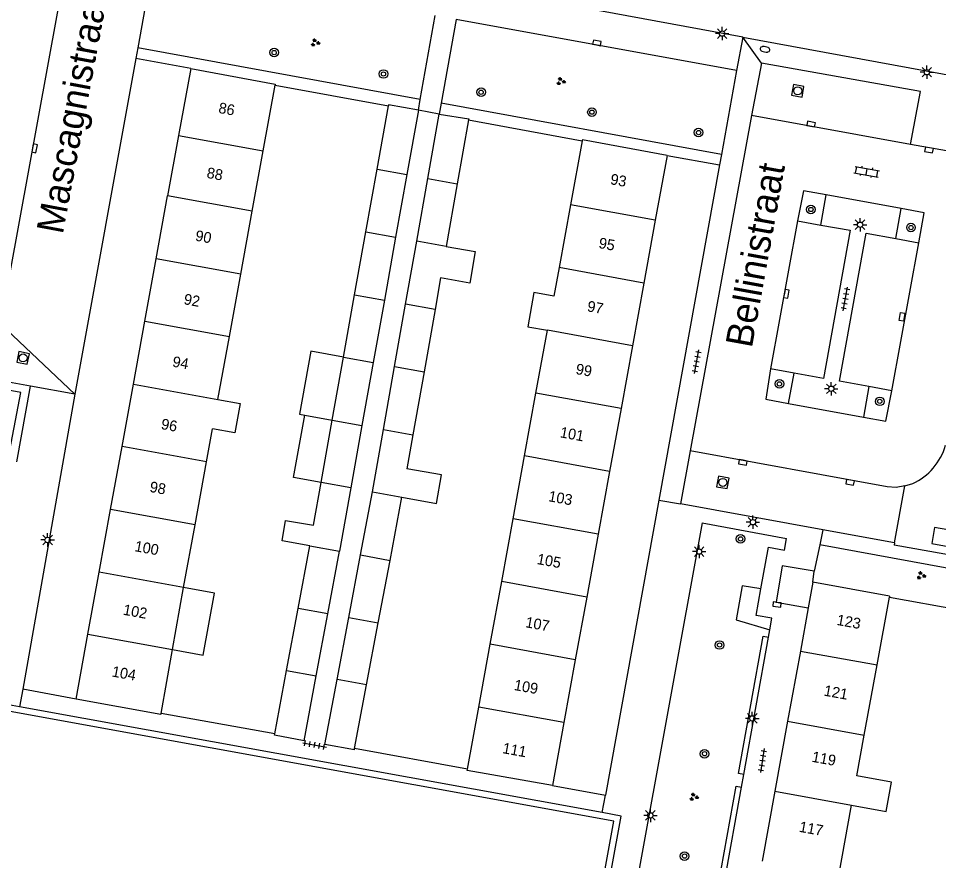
# Model space of a CAD drawing. Extents: x 132999 to 136000, y 398499 to 400501.
# Drawn here: x 133316.5 to 133402.1, y 399671.2 to 399749.5 of the extents above; entities that cross this region are included whole.
import ezdxf

# ---------------------------------------------------------------- set-up
doc = ezdxf.new("R2010")
doc.units = 0
for name, color, linetype in [('gg-afsc-erfafscheiding', 7, 'Continuous'), ('gg-afsc-muur', 7, 'Continuous'), ('gg-anno-huisnummerreeks BGT', 7, 'Continuous'), ('gg-anno-openbare ruimte label', 7, 'Continuous'), ('gg-bbg-bijgebouw', 7, 'Continuous'), ('gg-bbg-gedigitaliseerde bebouwing', 7, 'Continuous'), ('gg-bbg-gedigitaliseerde bijgebouw', 7, 'Continuous'), ('gg-bbg-hoofdgebouw', 7, 'Continuous'), ('gg-bbg-luifel en loopbrug', 7, 'Continuous'), ('gg-bbg-tussenscheiding', 7, 'Continuous'), ('gg-knt-verharding', 7, 'Continuous'), ('gg-knt-verharding nz', 7, 'Continuous'), ('gt-grn-groengrens', 7, 'Continuous'), ('gt-grn-weggrens', 7, 'Continuous'), ('gt-symb-boom', 7, 'Continuous'), ('gt-symb-brandkraan', 7, 'Continuous'), ('gt-symb-groenvak', 7, 'Continuous'), ('gt-symb-klinker verharding', 7, 'Continuous'), ('gt-symb-kolk', 7, 'Continuous'), ('gt-symb-kolk center center', 7, 'Continuous'), ('gt-symb-lichtmast', 7, 'Continuous'), ('gt-symb-rioolschacht', 7, 'Continuous'), ('gt-symb-tegel verharding', 7, 'Continuous')]:
    doc.layers.add(name, color=color, linetype=linetype)

# ---------------------------------------------------------------- blocks, each defined once
blk = doc.blocks.new('gt0-BOOM')
at = {"layer": 'gt-symb-boom'}
for radius in [0.4, 0.2]:
    blk.add_circle((0, 0), radius, dxfattribs=at)
blk = doc.blocks.new('gt0-GRVAK')
at = {"layer": 'gt-symb-groenvak'}
for p, q in [((-0.11, 0.189), (-0.228, 0.24)), ((-0.182, 0.153), (0.088, 0.153)), ((-0.091, 0.211), (-0.156, 0.322)), ((-0.047, 0.214), (-0.047, 0.393)), ((-0.004, 0.211), (0.061, 0.322)), ((0.015, 0.189), (0.133, 0.24)), ((0.262, -0.052), (0.197, 0.059)), ((0.305, -0.049), (0.305, 0.13)), ((0.349, -0.052), (0.414, 0.059)), ((-0.245, -0.228), (-0.363, -0.177)), ((-0.318, -0.264), (-0.047, -0.264)), ((-0.226, -0.206), (-0.291, -0.095)), ((-0.183, -0.203), (-0.183, -0.024)), ((-0.139, -0.206), (-0.074, -0.095)), ((-0.12, -0.228), (-0.002, -0.177)), ((0.243, -0.074), (0.125, -0.023)), ((0.17, -0.11), (0.441, -0.11)), ((0.368, -0.074), (0.486, -0.023))]:
    blk.add_line(p, q, dxfattribs=at)
blk = doc.blocks.new('gt0-RS')
at = {"layer": 'gt-symb-rioolschacht'}
blk.add_lwpolyline([(-0.5, -0.5), (0.5, -0.5), (0.5, 0.5), (-0.5, 0.5)], close=True, dxfattribs=at)
blk.add_circle((0, 0), 0.375, dxfattribs=at)
blk = doc.blocks.new('gt0-KOLK')
at = {"layer": 'gt-symb-kolk'}
blk.add_lwpolyline([(0, 0), (0.375, 0), (0.375, 0.4), (-0.375, 0.4), (-0.375, 0), (0, 0)], dxfattribs=at)
blk = doc.blocks.new('gt0-LMAST')
at = {"layer": 'gt-symb-lichtmast'}
for p, q in [((-0.182, 0.173), (-0.447, 0.438)), ((-0.005, 0.246), (-0.005, 0.621)), ((0.172, 0.173), (0.437, 0.438)), ((-0.255, -0.004), (-0.63, -0.004)), ((-0.182, -0.181), (-0.447, -0.446)), ((-0.005, -0.254), (-0.005, -0.629)), ((0.437, -0.446), (0.172, -0.181)), ((0.245, -0.004), (0.62, -0.004))]:
    blk.add_line(p, q, dxfattribs=at)
blk.add_circle((-0.005, -0.004), 0.25, dxfattribs=at)
blk = doc.blocks.new('gt0-TEG1')
at = {"layer": 'gt-symb-tegel verharding'}
for p, q in [((-1.125, 0), (1.125, 0)), ((-0.9, -0.25), (-0.9, 0.25)), ((-0.45, -0.25), (-0.45, 0.25)), ((0, -0.25), (0, 0.25)), ((0.45, -0.25), (0.45, 0.25)), ((0.9, -0.25), (0.9, 0.25))]:
    blk.add_line(p, q, dxfattribs=at)
blk = doc.blocks.new('gt0-KOLKCC')
at = {"layer": 'gt-symb-kolk center center'}
blk.add_lwpolyline([(-0.375, 0.2), (0.375, 0.2), (0.375, -0.2), (-0.375, -0.2)], close=True, dxfattribs=at)
blk = doc.blocks.new('gt0-KL1')
at = {"layer": 'gt-symb-klinker verharding'}
for p, q in [((-1.15, 0.3), (1.15, 0.3)), ((-1, -0.3), (-1, 0.3)), ((-0.5, 0.3), (-0.5, 0.45)), ((0, -0.3), (0, 0.3)), ((0.5, 0.3), (0.5, 0.45)), ((1, -0.3), (1, 0.3)), ((-1.15, -0.3), (1.15, -0.3)), ((-0.5, -0.45), (-0.5, -0.3)), ((0.5, -0.45), (0.5, -0.3))]:
    blk.add_line(p, q, dxfattribs=at)
blk = doc.blocks.new('gt0-BR')
at = {"layer": 'gt-symb-brandkraan'}
for centre, radius, start, end in [((-0.244, 0), 0.206, 107.56694, 252.43307), ((0.599, -2.664), 3, 106.89205, 107.56694), ((0, -0.691), 0.938, 73.10799, 106.89205), ((-0.599, -2.664), 3, 72.43309, 73.10799), ((0.244, 0), 0.206, 287.56695, 72.43309), ((0.599, 2.664), 3, 252.43307, 253.10797), ((0, 0.691), 0.938, 253.10797, 286.89206), ((-0.599, 2.664), 3, 286.89206, 287.56695)]:
    blk.add_arc(centre, radius, start, end, dxfattribs=at)

msp = doc.modelspace()

# ---------------------------------------------------------------- linework, layer by layer
at = {"layer": 'gg-afsc-erfafscheiding'}
for p, q in [((133332.54, 399744.88), (133327.435, 399745.806)), ((133376.86, 399736.79), (133381.73, 399735.904))]:
    msp.add_line(p, q, dxfattribs=at)
at = {"layer": 'gg-afsc-muur'}
for p, q in [((133340.391, 399743.321), (133350.931, 399741.391)), ((133358.392, 399740.1), (133368.961, 399738.131)), ((133397.532, 399695.681), (133405.83, 399694.193)), ((133340.359, 399682.957), (133329.789, 399684.866)), ((133358.288, 399679.674), (133347.785, 399681.586))]:
    msp.add_line(p, q, dxfattribs=at)
at = {"layer": 'gg-bbg-bijgebouw'}
for p, q in [((133355.65, 399740.62), (133358.41, 399740.2)), ((133358.41, 399740.2), (133358.392, 399740.1)), ((133347.765, 399681.476), (133345.016, 399681.987)), ((133347.765, 399681.476), (133347.785, 399681.586))]:
    msp.add_line(p, q, dxfattribs=at)
for points in [[(133353.72, 399741), (133350.95, 399741.49), (133350.931, 399741.391)], [(133343.082, 399682.327), (133340.337, 399682.839), (133340.359, 399682.957)]]:
    msp.add_lwpolyline(points, dxfattribs=at)
at = {"layer": 'gg-bbg-gedigitaliseerde bebouwing'}
for p, q in [((133339.281, 399737.226), (133340.391, 399743.321)), ((133368.961, 399738.131), (133367.88, 399732.194)), ((133338.255, 399731.593), (133339.281, 399737.226)), ((133367.88, 399732.194), (133366.817, 399726.351)), ((133337.189, 399725.74), (133338.255, 399731.593)), ((133366.817, 399726.351), (133366.331, 399723.683)), ((133336.133, 399719.936), (133337.189, 399725.74)), ((133364.658, 399714.671), (133365.722, 399720.514)), ((133335.068, 399714.083), (133336.133, 399719.936)), ((133363.595, 399708.828), (133364.658, 399714.671)), ((133334.011, 399708.279), (133334.567, 399711.331)), ((133332.944, 399702.418), (133334.011, 399708.279)), ((133362.531, 399702.985), (133363.595, 399708.828)), ((133331.879, 399696.574), (133332.944, 399702.418)), ((133361.467, 399697.142), (133362.531, 399702.985)), ((133360.404, 399691.299), (133361.467, 399697.142)), ((133330.83, 399690.81), (133331.879, 399696.574)), ((133396.386, 399689.377), (133397.532, 399695.681)), ((133359.34, 399685.456), (133360.404, 399691.299)), ((133329.789, 399684.866), (133330.83, 399690.81)), ((133395.201, 399682.855), (133396.386, 399689.377)), ((133358.288, 399679.674), (133359.34, 399685.456)), ((133394.51, 399679.053), (133395.201, 399682.855)), ((133392.827, 399669.791), (133394.016, 399676.334))]:
    msp.add_line(p, q, dxfattribs=at)
for points in [[(133366.331, 399723.683), (133364.45, 399724.016), (133363.888, 399720.838), (133365.722, 399720.514)], [(133335.068, 399714.083), (133337.144, 399713.716), (133336.656, 399710.961), (133334.567, 399711.331)], [(133394.016, 399676.334), (133397.238, 399675.747), (133397.733, 399678.466), (133394.51, 399679.053)]]:
    msp.add_lwpolyline(points, dxfattribs=at)
at = {"layer": 'gg-bbg-gedigitaliseerde bijgebouw'}
for p, q in [((133349.878, 399735.503), (133350.931, 399741.391)), ((133353.72, 399741), (133352.646, 399734.996)), ((133354.594, 399734.639), (133355.65, 399740.62)), ((133358.392, 399740.1), (133357.338, 399734.136)), ((133348.834, 399729.668), (133349.878, 399735.503)), ((133352.646, 399734.996), (133351.603, 399729.164)), ((133353.564, 399728.807), (133354.594, 399734.639)), ((133357.338, 399734.136), (133356.308, 399728.308)), ((133347.787, 399723.813), (133348.834, 399729.668)), ((133351.603, 399729.164), (133350.556, 399723.31)), ((133352.53, 399722.951), (133353.564, 399728.807)), ((133355.79, 399725.38), (133355.272, 399722.452)), ((133346.749, 399718.007), (133347.787, 399723.813)), ((133350.556, 399723.31), (133349.517, 399717.504)), ((133351.504, 399717.143), (133352.53, 399722.951)), ((133355.272, 399722.452), (133354.246, 399716.645)), ((133345.702, 399712.152), (133346.749, 399718.007)), ((133349.517, 399717.504), (133348.47, 399711.649)), ((133350.47, 399711.286), (133351.504, 399717.143)), ((133354.246, 399716.645), (133353.211, 399710.788)), ((133344.663, 399706.346), (133345.702, 399712.152)), ((133348.47, 399711.649), (133347.432, 399705.844)), ((133349.444, 399705.479), (133350.47, 399711.286)), ((133353.211, 399710.788), (133352.652, 399707.63)), ((133343.952, 399702.366), (133344.663, 399706.346)), ((133347.432, 399705.844), (133346.38, 399699.966)), ((133348.337, 399699.609), (133349.444, 399705.479)), ((133351.08, 399699.108), (133352.184, 399704.982)), ((133342.53, 399694.643), (133343.613, 399700.471)), ((133345.291, 399694.142), (133346.38, 399699.966)), ((133347.241, 399693.79), (133348.337, 399699.609)), ((133349.986, 399693.292), (133351.08, 399699.108)), ((133341.458, 399688.873), (133342.53, 399694.643)), ((133344.212, 399688.371), (133345.291, 399694.142)), ((133346.153, 399688.017), (133347.241, 399693.79)), ((133348.901, 399687.517), (133349.986, 399693.292)), ((133340.359, 399682.957), (133341.458, 399688.873)), ((133343.082, 399682.327), (133344.212, 399688.371)), ((133345.016, 399681.987), (133346.153, 399688.017)), ((133347.785, 399681.586), (133348.901, 399687.517))]:
    msp.add_line(p, q, dxfattribs=at)
for points in [[(133356.308, 399728.308), (133359.009, 399727.83), (133358.491, 399724.902), (133355.79, 399725.38)], [(133352.184, 399704.982), (133355.416, 399704.41), (133355.884, 399707.058), (133352.652, 399707.63)], [(133343.613, 399700.471), (133341.036, 399700.927), (133341.371, 399702.823), (133343.952, 399702.366)]]:
    msp.add_lwpolyline(points, dxfattribs=at)
at = {"layer": 'gg-bbg-hoofdgebouw'}
for p, q in [((133332.54, 399744.88), (133331.408, 399738.645)), ((133332.54, 399744.88), (133340.41, 399743.42)), ((133340.41, 399743.42), (133340.391, 399743.321)), ((133331.408, 399738.645), (133330.387, 399733.024)), ((133368.98, 399738.23), (133368.961, 399738.131)), ((133376.86, 399736.79), (133368.98, 399738.23)), ((133376.86, 399736.79), (133375.761, 399730.752)), ((133329.324, 399727.17), (133330.387, 399733.024)), ((133375.761, 399730.752), (133374.697, 399724.909)), ((133328.27, 399721.365), (133329.324, 399727.17)), ((133374.697, 399724.909), (133373.634, 399719.066)), ((133327.207, 399715.51), (133328.27, 399721.365)), ((133373.634, 399719.066), (133372.57, 399713.223)), ((133326.153, 399709.705), (133327.207, 399715.51)), ((133372.57, 399713.223), (133371.507, 399707.38)), ((133325.089, 399703.851), (133326.153, 399709.705)), ((133371.507, 399707.38), (133370.443, 399701.537)), ((133324.026, 399697.997), (133325.089, 399703.851)), ((133370.443, 399701.537), (133369.38, 399695.694)), ((133322.981, 399692.241), (133324.026, 399697.997)), ((133390.42, 399697.09), (133389.985, 399694.69)), ((133397.55, 399695.78), (133390.42, 399697.09)), ((133369.38, 399695.694), (133368.316, 399689.851)), ((133397.55, 399695.78), (133397.532, 399695.681)), ((133389.985, 399694.69), (133389.253, 399690.656)), ((133321.884, 399686.187), (133322.981, 399692.241)), ((133389.253, 399690.656), (133388.071, 399684.141)), ((133368.316, 399689.851), (133367.253, 399684.008)), ((133367.253, 399684.008), (133366.19, 399678.17)), ((133388.071, 399684.141), (133386.89, 399677.627)), ((133386.89, 399677.627), (133385.707, 399671.108))]:
    msp.add_line(p, q, dxfattribs=at)
for points in [[(133329.789, 399684.866), (133329.772, 399684.768), (133321.884, 399686.187)], [(133366.19, 399678.17), (133358.268, 399679.564), (133358.288, 399679.674)]]:
    msp.add_lwpolyline(points, dxfattribs=at)
at = {"layer": 'gg-bbg-luifel en loopbrug'}
msp.add_line((133343.155, 399712.623), (133345.702, 399712.152), dxfattribs=at)
for points in [[(133346.749, 399718.007), (133343.706, 399718.559), (133342.645, 399712.717), (133343.155, 399712.623)], [(133344.663, 399706.346), (133342.1, 399706.811), (133343.155, 399712.623)], [(133330.83, 399690.81), (133333.706, 399690.288), (133334.753, 399696.052), (133331.879, 399696.574)]]:
    msp.add_lwpolyline(points, dxfattribs=at)
at = {"layer": 'gg-bbg-tussenscheiding'}
for p, q in [((133331.408, 399738.645), (133339.281, 399737.226)), ((133349.878, 399735.503), (133352.646, 399734.996)), ((133354.594, 399734.639), (133357.338, 399734.136)), ((133338.255, 399731.593), (133330.387, 399733.024)), ((133375.761, 399730.752), (133367.88, 399732.194)), ((133348.834, 399729.668), (133351.603, 399729.164)), ((133356.308, 399728.308), (133353.564, 399728.807)), ((133337.189, 399725.74), (133329.324, 399727.17)), ((133374.697, 399724.909), (133366.817, 399726.351)), ((133347.787, 399723.813), (133350.556, 399723.31)), ((133355.272, 399722.452), (133352.53, 399722.951)), ((133328.27, 399721.365), (133336.133, 399719.936)), ((133373.634, 399719.066), (133365.722, 399720.514)), ((133346.749, 399718.007), (133349.517, 399717.504)), ((133351.504, 399717.143), (133354.246, 399716.645)), ((133327.207, 399715.51), (133335.068, 399714.083)), ((133372.57, 399713.223), (133364.658, 399714.671)), ((133345.702, 399712.152), (133348.47, 399711.649)), ((133350.47, 399711.286), (133353.211, 399710.788)), ((133334.011, 399708.279), (133326.153, 399709.705)), ((133371.507, 399707.38), (133363.595, 399708.828)), ((133347.432, 399705.844), (133344.663, 399706.346)), ((133349.444, 399705.479), (133352.184, 399704.982)), ((133332.944, 399702.418), (133325.089, 399703.851)), ((133370.443, 399701.537), (133362.531, 399702.985)), ((133343.613, 399700.471), (133346.38, 399699.966)), ((133348.337, 399699.609), (133351.08, 399699.108)), ((133331.879, 399696.574), (133324.026, 399697.997)), ((133369.38, 399695.694), (133361.467, 399697.142)), ((133345.291, 399694.142), (133342.53, 399694.643)), ((133347.241, 399693.79), (133349.986, 399693.292)), ((133322.981, 399692.241), (133330.83, 399690.81)), ((133368.316, 399689.851), (133360.404, 399691.299)), ((133389.253, 399690.656), (133396.386, 399689.377)), ((133341.458, 399688.873), (133344.212, 399688.371)), ((133348.901, 399687.517), (133346.153, 399688.017)), ((133367.253, 399684.008), (133359.34, 399685.456)), ((133388.071, 399684.141), (133395.201, 399682.855)), ((133386.89, 399677.627), (133394.016, 399676.334))]:
    msp.add_line(p, q, dxfattribs=at)
at = {"layer": 'gg-knt-verharding'}
for p, q in [((133329.028, 399754.569), (133327.615, 399746.796)), ((133383.894, 399747.803), (133363.562, 399751.546)), ((133353.898, 399741.998), (133355.292, 399749.79)), ((133383.894, 399747.803), (133404.008, 399744.1)), ((133327.615, 399746.796), (133327.435, 399745.806)), ((133327.435, 399745.806), (133321.754, 399714.557)), ((133385.639, 399745.364), (133384.706, 399740.502)), ((133383.32, 399744.69), (133381.908, 399736.885)), ((133353.72, 399741), (133353.898, 399741.998)), ((133355.833, 399741.645), (133355.65, 399740.62)), ((133384.706, 399740.502), (133379.007, 399709.299)), ((133404.219, 399736.96), (133399.495, 399737.809)), ((133381.908, 399736.885), (133381.73, 399735.904)), ((133381.73, 399735.904), (133376.087, 399704.722)), ((133391.168, 399730.309), (133391.66, 399733.107)), ((133398.648, 399731.836), (133391.66, 399733.107)), ((133398.138, 399729.059), (133398.648, 399731.836)), ((133388.987, 399730.692), (133391.168, 399730.309)), ((133398.138, 399729.059), (133400.288, 399728.665)), ((133317.619, 399715.321), (133309.207, 399716.875)), ((133388.678, 399716.536), (133386.489, 399716.942)), ((133388.142, 399713.71), (133388.678, 399716.536)), ((133316.369, 399708.288), (133317.619, 399715.321)), ((133321.754, 399714.557), (133317.619, 399715.321)), ((133395.634, 399715.281), (133395.12, 399712.438)), ((133397.78, 399714.888), (133395.634, 399715.281)), ((133321.754, 399714.557), (133316.911, 399687.118)), ((133388.142, 399713.71), (133395.12, 399712.438)), ((133379.007, 399709.299), (133378.103, 399704.358)), ((133398.015, 399700.741), (133398.984, 399706.031)), ((133398.984, 399706.031), (133399.705, 399706.245)), ((133376.087, 399704.722), (133371.119, 399677.273)), ((133391.33, 399701.955), (133378.103, 399704.358)), ((133380.106, 399702.593), (133372.34, 399659.79)), ((133380.106, 399702.593), (133387.954, 399701.134)), ((133398.015, 399700.741), (133391.33, 399701.955)), ((133391.052, 399700.555), (133390.55, 399698.1)), ((133398.015, 399700.741), (133397.978, 399700.527)), ((133412.673, 399697.905), (133397.978, 399700.527)), ((133383.989, 399679.175), (133386.291, 399691.959)), ((133386.291, 399691.959), (133386.415, 399692.646)), ((133321.884, 399686.187), (133316.911, 399687.118)), ((133370.823, 399675.633), (133316.613, 399685.486)), ((133383.776, 399677.994), (133383.989, 399679.175)), ((133366.19, 399678.17), (133371.119, 399677.273)), ((133381.544, 399665.594), (133383.776, 399677.994))]:
    msp.add_line(p, q, dxfattribs=at)
for points in [[(133383.32, 399744.69), (133357.227, 399749.438), (133355.833, 399741.645)], [(133399.495, 399737.809), (133400.419, 399742.747), (133385.639, 399745.364)], [(133391.66, 399733.107), (133389.541, 399733.492), (133388.987, 399730.692)], [(133400.288, 399728.665), (133400.761, 399731.452), (133398.648, 399731.836)], [(133391.168, 399730.309), (133393.901, 399729.828), (133391.404, 399716.031), (133388.678, 399716.536)], [(133395.634, 399715.281), (133392.886, 399715.784), (133395.38, 399729.564), (133398.138, 399729.059)], [(133386.489, 399716.942), (133386.033, 399714.095), (133388.142, 399713.71)], [(133395.12, 399712.438), (133397.193, 399712.06), (133397.78, 399714.888)], [(133406.231, 399699.821), (133406.496, 399701.316), (133401.741, 399702.165), (133401.476, 399700.67), (133406.231, 399699.821)], [(133385.591, 399696.466), (133386.29, 399700.34), (133387.77, 399700.07), (133387.954, 399701.134)], [(133405.83, 399694.193), (133406.461, 399697.716), (133391.052, 399700.555)], [(133390.55, 399698.1), (133387.57, 399698.61), (133387, 399695.22), (133389.985, 399694.69)], [(133386.415, 399692.646), (133386.61, 399693.73), (133385.14, 399693.97), (133385.591, 399696.466)], [(133316.613, 399685.486), (133315.253, 399685.733), (133315.21, 399685.491)], [(133369.828, 399660.169), (133372.593, 399675.311), (133370.823, 399675.633)]]:
    msp.add_lwpolyline(points, dxfattribs=at)
msp.add_arc((133397.275, 399711.428), 5.724, 295.12158, 343.59384, dxfattribs=at)
at = {"layer": 'gg-knt-verharding nz'}
for p, q in [((133399.495, 399737.809), (133384.706, 399740.502)), ((133388.987, 399730.692), (133386.489, 399716.942)), ((133397.78, 399714.888), (133400.288, 399728.665))]:
    msp.add_line(p, q, dxfattribs=at)
for points in [[(133315.97, 399755.584), (133320.937, 399754.653), (133314.846, 399721.12)], [(133398.984, 399706.031), (133398.167, 399705.893), (133397.341, 399705.946), (133379.007, 399709.299)]]:
    msp.add_lwpolyline(points, dxfattribs=at)
at = {"layer": 'gt-grn-groengrens'}
for p, q in [((133353.898, 399741.998), (133327.615, 399746.796)), ((133381.908, 399736.885), (133355.833, 399741.645)), ((133390.42, 399697.09), (133390.55, 399698.1))]:
    msp.add_line(p, q, dxfattribs=at)
for points in [[(133315.46, 399708.047), (133316.742, 399714.72), (133309.837, 399715.996), (133309.518, 399713.796)], [(133385.591, 399696.466), (133383.856, 399696.735), (133383.281, 399693.585), (133386.415, 399692.646)], [(133383.989, 399679.175), (133383.506, 399679.262), (133385.808, 399692.046), (133386.291, 399691.959)], [(133369.346, 399660.867), (133371.895, 399674.828), (133315.738, 399685.035), (133313.251, 399671.127)], [(133381.544, 399665.594), (133381.06, 399665.681), (133383.293, 399678.081), (133383.776, 399677.994)]]:
    msp.add_lwpolyline(points, dxfattribs=at)
at = {"layer": 'gt-grn-weggrens'}
for p, q in [((133383.894, 399747.803), (133383.32, 399744.69)), ((133385.639, 399745.364), (133383.894, 399747.803)), ((133355.65, 399740.62), (133353.72, 399741)), ((133314.846, 399721.12), (133321.754, 399714.557)), ((133376.087, 399704.722), (133378.103, 399704.358)), ((133391.33, 399701.955), (133391.052, 399700.555)), ((133316.911, 399687.118), (133316.613, 399685.486)), ((133370.823, 399675.633), (133371.119, 399677.273))]:
    msp.add_line(p, q, dxfattribs=at)

# ---------------------------------------------------------------- block references
at = {"layer": 'gt-symb-boom'}
for p in [(133340.302, 399746.356), (133350.473, 399744.361), (133359.549, 399742.659), (133369.867, 399740.811), (133379.788, 399738.913), (133390.231, 399731.754), (133399.547, 399730.069), (133387.304, 399715.529), (133396.638, 399713.902), (133383.688, 399701.1), (133381.74, 399691.23), (133380.337, 399681.113), (133378.482, 399671.588)]:
    msp.add_blockref('gt0-BOOM', p, dxfattribs=at)
at = {"layer": 'gt-symb-brandkraan', "rotation": -9.460995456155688}
msp.add_blockref('gt0-BR', (133385.969, 399746.656), dxfattribs=at)
at = {"layer": 'gt-symb-groenvak'}
for p in [(133344.112, 399747.274), (133366.965, 399743.672), (133400.482, 399697.695), (133379.337, 399677.089)]:
    msp.add_blockref('gt0-GRVAK', p, dxfattribs=at)
at = {"layer": 'gt-symb-klinker verharding', "rotation": -10.30997039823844}
msp.add_blockref('gt0-KL1', (133395.428, 399735.264), dxfattribs=at)
at = {"layer": 'gt-symb-kolk'}
for p, rotation in [((133370.299, 399747.06), -10.140793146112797), ((133390.212, 399739.501), -10.30997039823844), ((133317.815, 399737.48), -100.30997039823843), ((133401.258, 399737.49), 169.63367739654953), ((133387.764, 399723.937), -100.25359801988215), ((133383.94, 399708.416), 169.5669752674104), ((133393.914, 399706.567), 169.74640197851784), ((133387.111, 399695.194), 172.98875025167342)]:
    msp.add_blockref('gt0-KOLK', p, dxfattribs=dict(at, rotation=rotation))
at = {"layer": 'gt-symb-kolk center center', "rotation": 80.20785375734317}
msp.add_blockref('gt0-KOLKCC', (133398.714, 399721.758), dxfattribs=at)
at = {"layer": 'gt-symb-lichtmast'}
for p in [(133381.978, 399748.123), (133401.026, 399744.533), (133394.814, 399730.339), (133392.134, 399715.077), (133384.844, 399702.662), (133319.235, 399701.006), (133379.845, 399699.926), (133384.789, 399684.407), (133375.31, 399675.38)]:
    msp.add_blockref('gt0-LMAST', p, dxfattribs=at)
at = {"layer": 'gt-symb-rioolschacht'}
for p, rotation in [((133389.009, 399742.793), -100.25359802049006), ((133316.943, 399717.948), 78.17329607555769), ((133382.041, 399706.361), -99.84862238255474)]:
    msp.add_blockref('gt0-RS', p, dxfattribs=dict(at, rotation=rotation))
at = {"layer": 'gt-symb-tegel verharding'}
for p, rotation in [((133393.441, 399723.433), 79.85920685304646), ((133379.609, 399717.592), 79.56697526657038), ((133344.062, 399681.931), -10.489389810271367), ((133385.725, 399680.485), -98.80280445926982)]:
    msp.add_blockref('gt0-TEG1', p, dxfattribs=dict(at, rotation=rotation))

# ---------------------------------------------------------------- texts
at = {"layer": 'gg-anno-huisnummerreeks BGT'}
for s, p in [('86', (133335.066, 399740.748)), ('88', (133333.969, 399734.708)), ('93', (133371.519, 399734.117)), ('90', (133332.908, 399728.864)), ('95', (133370.438, 399728.177)), ('92', (133331.835, 399722.953)), ('97', (133369.367, 399722.293)), ('94', (133330.78, 399717.141)), ('99', (133368.304, 399716.456)), ('96', (133329.725, 399711.333)), ('101', (133366.837, 399710.566)), ('98', (133328.663, 399705.489)), ('103', (133365.754, 399704.619)), ('100', (133327.265, 399699.971)), ('105', (133364.69, 399698.774)), ('102', (133326.192, 399694.058)), ('107', (133363.62, 399692.894)), ('123', (133392.579, 399693.111)), ('104', (133325.15, 399688.311)), ('109', (133362.557, 399687.054)), ('121', (133391.385, 399686.531)), ('111', (133361.487, 399681.176)), ('119', (133390.269, 399680.374)), ('117', (133389.087, 399673.86))]:
    msp.add_text(s, height=1, rotation=349.7, dxfattribs=at).set_placement(p)
at = {"layer": 'gg-anno-openbare ruimte label'}
for s, rotation, p in [('Mascagnistraat', 79.4, (133320.634, 399729.378)), ('Bellinistraat', 79.7, (133384.737, 399718.798))]:
    msp.add_text(s, height=2.5, rotation=rotation, dxfattribs=at).set_placement(p)

doc.saveas('drawing.dxf')
